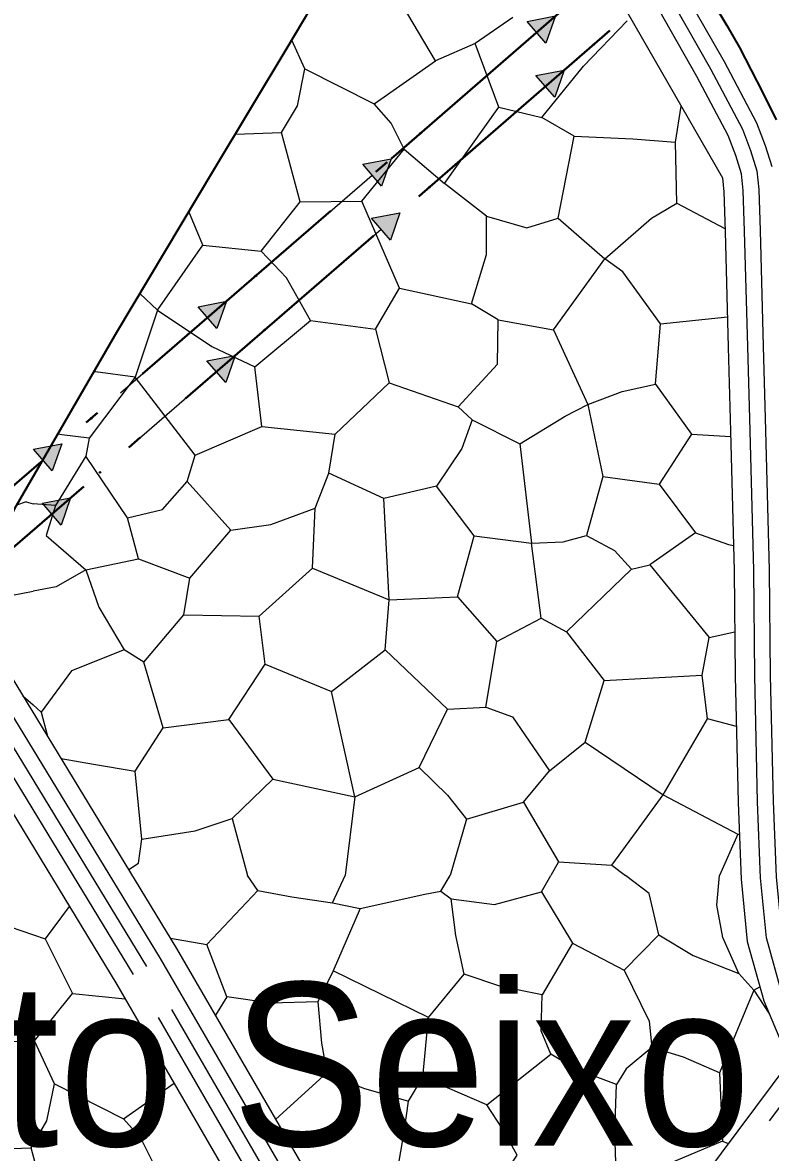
# Model space of a CAD drawing. Extents: x -64005 to -55000, y -89025 to -80000.
# Drawn here: x -61356 to -60875, y -82897 to -82170 of the extents above; entities that cross this region are included whole.
import ezdxf
from ezdxf.enums import TextEntityAlignment as Align

# ---------------------------------------------------------------- set-up
doc = ezdxf.new("R2010")
doc.units = 0
doc.header["$LTSCALE"] = 32
doc.linetypes.add('DOT_DASHED', pattern=[7.7, 5, -1.2, 0.3, -1.2])
doc.linetypes.add('LONG_DASHED', pattern=[7.5, 6, -1.5])
for name, color, linetype, lineweight in [('18', 7, 'Continuous', 25), ('19', 7, 'Continuous', 25), ('39', 7, 'LONG_DASHED', 25), ('6', 7, 'Continuous', 25), ('8', 7, 'Continuous', 25)]:
    doc.layers.add(name, color=color, linetype=linetype, lineweight=lineweight)
doc.layers.add('46', color=7, linetype='Continuous')

msp = doc.modelspace()

# ---------------------------------------------------------------- hatches: boundary and pattern name
at = {"layer": '18'}
for points in [[(-61031.32, -82169.52), (-61013.16, -82165.98), (-61019.18, -82183.48)], [(-61025.61, -82204.31), (-61007.45, -82200.77), (-61013.47, -82218.27)], [(-61136.97, -82261.35), (-61118.8, -82257.86), (-61124.86, -82275.34)], [(-61131.28, -82296.1), (-61113.11, -82292.61), (-61119.17, -82310.09)], [(-61242.83, -82352.96), (-61224.66, -82349.48), (-61230.72, -82366.95)], [(-61237.14, -82387.72), (-61218.97, -82384.23), (-61225.03, -82401.71)], [(-61348.69, -82444.58), (-61330.52, -82441.09), (-61336.58, -82458.57)], [(-61343, -82479.34), (-61324.83, -82475.85), (-61330.89, -82493.33)]]:
    msp.add_hatch(color=256, dxfattribs=at).paths.add_polyline_path(points)

# ---------------------------------------------------------------- linework, layer by layer
for p, q in [((-61081.07, -82225.05), (-61025.25, -82176.5)), ((-61075.36, -82259.84), (-61019.54, -82211.29)), ((-61186.85, -82316.76), (-61130.91, -82268.34)), ((-61181.17, -82351.51), (-61125.23, -82303.1)), ((-61292.71, -82408.37), (-61236.77, -82359.96)), ((-61287.03, -82443.13), (-61231.09, -82394.71)), ((-61398.57, -82499.99), (-61342.63, -82451.58)), ((-61392.89, -82534.74), (-61336.95, -82486.33))]:
    msp.add_line(p, q, dxfattribs=at)
at = {"layer": '18', "linetype": 'DOT_DASHED', "lineweight": 40}
for points in [[(-62477.87, -83403.87), (-62367.98, -83378.64), (-62216.73, -83247.74), (-62089.34, -83137.49), (-61996.3, -83056.97), (-61098.84, -82280.26), (-60868.7, -82080.1), (-60312.19, -81596.09), (-60219.71, -81521.05), (-59047.52, -80569.92), (-58561.43, -80162.65), (-58367.89, -80000.48)], [(-62504.64, -83341.78), (-62247.39, -83226.15), (-62239.3, -83222.48), (-62226.91, -83216.87), (-62023.78, -83041.07), (-61118.5, -82257.6), (-60888.39, -82057.46), (-60331.49, -81573.12), (-59784.07, -81124.16), (-59559.17, -80826.16), (-59559.05, -80755.05), (-59556.19, -80635.98), (-59694.59, -80228.4), (-59810.95, -80144.91), (-59929.04, -80078.55)]]:
    msp.add_lwpolyline(points, dxfattribs=at)
at = {"layer": '18'}
for points in [[(-61031.32, -82169.52), (-61013.16, -82165.98), (-61019.18, -82183.48)], [(-61025.61, -82204.31), (-61007.45, -82200.77), (-61013.47, -82218.27)], [(-61136.97, -82261.35), (-61118.8, -82257.86), (-61124.86, -82275.34)], [(-61131.28, -82296.1), (-61113.11, -82292.61), (-61119.17, -82310.09)], [(-61242.83, -82352.96), (-61224.66, -82349.48), (-61230.72, -82366.95)], [(-61237.14, -82387.72), (-61218.97, -82384.23), (-61225.03, -82401.71)], [(-61348.69, -82444.58), (-61330.52, -82441.09), (-61336.58, -82458.57)], [(-61343, -82479.34), (-61324.83, -82475.85), (-61330.89, -82493.33)]]:
    msp.add_lwpolyline(points, close=True, dxfattribs=at)
for centre in [(-60988.59, -82184.37), (-61099.94, -82241.45), (-61094.22, -82276.24), (-61205.76, -82333.12), (-61200.07, -82367.87), (-61311.62, -82424.73), (-61305.93, -82459.49)]:
    msp.add_circle(centre, 0.5, dxfattribs=at)
at = {"layer": '19'}
for p, q in [((-60935.06, -82286.41), (-60904.11, -82302.63)), ((-60945.63, -82363.95), (-60902.5, -82359.36)), ((-61353.48, -82478.5), (-61359.57, -82480.62)), ((-61353.48, -82478.5), (-61348.89, -82479.66)), ((-61065.41, -82500.36), (-61028.42, -82504.93)), ((-61355.44, -82603.07), (-61348.89, -82608.94)), ((-61343.71, -82613.59), (-61339.63, -82629.05)), ((-60896.75, -82622.85), (-60915.26, -82617.99)), ((-61220.85, -82682.06), (-61194.87, -82656.77)), ((-61142.03, -82668.21), (-61148.29, -82718.73)), ((-60895.8, -82692.2), (-60894.8, -82692.07)), ((-61094.8, -82810.09), (-61156.06, -82779.9)), ((-61224.41, -82796.77), (-61231.71, -82808.42)), ((-60885.47, -82792.33), (-60881.67, -82790.26)), ((-60885.47, -82792.33), (-60875.82, -82807.21)), ((-61192.85, -82875.46), (-61160.06, -82845.62))]:
    msp.add_line(p, q, dxfattribs=at)
for points in [[(-61396.21, -82536.08), (-61386.67, -82527.75), (-61382.45, -82523.52), (-61379.96, -82520.43), (-61375.61, -82513.74), (-61371.87, -82506.55), (-61365.11, -82491.57), (-61359.61, -82480.69), (-61295.09, -82369.38), (-61232.81, -82264.84), (-61185.49, -82186.5), (-61160.13, -82143.38), (-61124.33, -82084.48), (-61089.4, -82025.88), (-61067.59, -81988.75), (-60905.76, -82270.09)], [(-61040.51, -82167), (-61064.73, -82183.74), (-61090.28, -82194.76), (-61118.9, -82146.29)], [(-61049.56, -82224.72), (-61021.82, -82231.33), (-60994.96, -82198.28), (-60966.98, -82169.2)], [(-61219.06, -82242.08), (-61189.15, -82241.03), (-61179.01, -82223.85), (-61174.18, -82200.05), (-61182.64, -82181.66)], [(-61110.33, -82251.6), (-61084.34, -82273.63), (-61049.56, -82224.72), (-61064.73, -82183.74)], [(-61174.18, -82200.05), (-61129.7, -82222.52), (-61090.28, -82194.76)], [(-61177.26, -82285.52), (-61137.62, -82285.08), (-61110.33, -82251.6), (-61118.69, -82234.86), (-61129.7, -82222.52)], [(-61001.12, -82243.22), (-60963.26, -82244.99), (-60935.96, -82247.19), (-60932.27, -82224)], [(-61057.49, -82294.77), (-61031.52, -82302.26), (-61011.26, -82296.1), (-61001.12, -82243.22), (-61021.82, -82231.33)], [(-61239.78, -82313.28), (-61202.36, -82317.25), (-61177.26, -82285.52), (-61189.15, -82241.03)], [(-61011.26, -82296.1), (-60981.31, -82322.09), (-60951.37, -82296.1), (-60935.06, -82286.41), (-60935.96, -82247.19)], [(-61113.41, -82341.03), (-61067.17, -82351.17), (-61057.49, -82319.44), (-61057.49, -82294.77), (-61084.34, -82273.63)], [(-60905.76, -82270.09), (-60904.85, -82279.06), (-60904.05, -82304.66), (-60901.95, -82378.89), (-60900.47, -82433.08), (-60898.15, -82522.74), (-60897.51, -82590.44), (-60895.6, -82671.67), (-60893.66, -82721.02), (-60889.76, -82761.12), (-60879.15, -82799.34), (-60866.03, -82830.33), (-60862.41, -82838.12)], [(-61170.65, -82361.74), (-61128.82, -82367.47), (-61113.41, -82341.03), (-61137.62, -82285.08)], [(-61268.85, -82355.14), (-61239.78, -82313.28), (-61248.86, -82291.77)], [(-61268.85, -82355.14), (-61234.06, -82378.48), (-61206.33, -82391.71), (-61170.65, -82361.74), (-61186.08, -82334.44), (-61202.36, -82317.25)], [(-61050.01, -82361.3), (-61014.33, -82367.91), (-60981.31, -82322.09)], [(-61014.33, -82367.91), (-60992.32, -82415.94), (-60970.3, -82407.56), (-60948.73, -82402.72), (-60945.63, -82363.95), (-60969.86, -82330.46), (-60981.31, -82322.09)], [(-61280.28, -82344.53), (-61268.85, -82355.14), (-61283.38, -82398.31), (-61308.92, -82394.79), (-61309.5, -82394.24)], [(-61128.82, -82367.47), (-61120.01, -82401.84), (-61075.54, -82417.26), (-61050.44, -82389.95), (-61050.01, -82361.3), (-61067.17, -82351.17)], [(-61244.64, -82448.52), (-61201.92, -82430.03), (-61206.33, -82391.71)], [(-61283.38, -82398.31), (-61312.87, -82437.51), (-61330.49, -82435.32), (-61333.09, -82434.93)], [(-61288.22, -82488.62), (-61265.77, -82483.34), (-61249.92, -82465.27), (-61244.64, -82448.52), (-61283.38, -82398.31)], [(-61201.92, -82430.03), (-61154.8, -82434.87), (-61120.01, -82401.84)], [(-60948.73, -82402.72), (-60925.61, -82434.87), (-60900.38, -82436.41)], [(-61075.54, -82417.26), (-61066.73, -82425.62), (-61035.9, -82441.04), (-61006.84, -82423.41), (-60992.32, -82415.94)], [(-60992.32, -82415.94), (-60982.62, -82462.19), (-60946.31, -82467.03)], [(-61066.73, -82425.62), (-61073.33, -82444.13), (-61089.62, -82468.36), (-61123.52, -82476.29), (-61158.75, -82459.99)], [(-61312.87, -82437.51), (-61315.08, -82448.98), (-61334.45, -82480.68), (-61348.89, -82479.66)], [(-61249.92, -82465.27), (-61221.72, -82496.55), (-61196.18, -82493.03), (-61167.57, -82482.45), (-61158.75, -82459.99), (-61154.8, -82434.87)], [(-60925.61, -82434.87), (-60946.31, -82467.03), (-60922.97, -82498.32), (-60901.84, -82505.81), (-60898.57, -82506.41)], [(-61035.9, -82441.04), (-61028.42, -82504.93), (-61008.16, -82504.04), (-60993.19, -82500.08)], [(-61315.08, -82522.12), (-61281.17, -82515.05), (-61288.22, -82488.62), (-61315.08, -82448.98)], [(-60982.62, -82462.19), (-60993.19, -82500.08), (-60975.14, -82509.77), (-60964.13, -82521.67), (-60952.48, -82519.03)], [(-61120.01, -82541.33), (-61075.97, -82539.56), (-61065.41, -82500.36), (-61089.62, -82468.36)], [(-61169.33, -82521.06), (-61120.01, -82541.33), (-61123.52, -82476.29)], [(-61334.45, -82480.68), (-61340.62, -82500.08), (-61315.08, -82522.12), (-61334.02, -82533.13), (-61348.89, -82535.95)], [(-61252.1, -82551.02), (-61203.67, -82551.9), (-61169.33, -82521.06), (-61167.57, -82482.45)], [(-61281.17, -82515.05), (-61248.15, -82527.4), (-61221.72, -82496.55)], [(-60922.97, -82498.32), (-60952.48, -82519.03), (-60914.17, -82565.73), (-60897.78, -82562.04)], [(-61075.97, -82539.56), (-61050.88, -82568.21), (-61022.26, -82553.23), (-61028.42, -82504.93)], [(-61315.08, -82522.12), (-61306.72, -82546.18), (-61290.43, -82573.5), (-61324.33, -82587.15), (-61343.71, -82613.59), (-61348.89, -82608.94)], [(-61277.66, -82581.42), (-61252.1, -82551.02), (-61248.15, -82527.4)], [(-61022.26, -82553.23), (-61005.96, -82562.04), (-60964.13, -82521.67)], [(-61389, -82529.78), (-61368.9, -82539.74), (-61348.89, -82535.95)], [(-61059.18, -83102.68), (-61144.1, -82959.58), (-61256.46, -82765.71), (-61396.21, -82536.08)], [(-61199.72, -82582.75), (-61157, -82600.37), (-61122.65, -82573.5), (-61120.01, -82541.33)], [(-61265.31, -82623.72), (-61223.06, -82618.44), (-61199.72, -82582.75), (-61203.67, -82551.9)], [(-61005.96, -82562.04), (-60981.75, -82593.32), (-60918.77, -82589.8), (-60914.17, -82565.73)], [(-61122.65, -82573.5), (-61082.59, -82611.82), (-61057.93, -82610.51), (-61050.88, -82568.21)], [(-61330.83, -82643.51), (-61310, -82647.06), (-61283.41, -82651.5), (-61265.31, -82623.72), (-61277.66, -82581.42), (-61290.43, -82573.5)], [(-61057.93, -82610.51), (-61040.75, -82616.68), (-61016.96, -82651.47), (-60994.08, -82632.97), (-60981.75, -82593.32)], [(-60994.08, -82632.97), (-60943.88, -82666.9), (-60915.26, -82617.99), (-60918.77, -82589.8)], [(-61223.06, -82618.44), (-61194.87, -82656.77), (-61142.03, -82668.21), (-61157, -82600.37)], [(-61142.03, -82668.21), (-61100.64, -82649.28), (-61082.59, -82611.82)], [(-61393.32, -82627.4), (-61295.17, -82788.69), (-61182.91, -82982.35), (-61088.01, -83142.3)], [(-61287.45, -82714.78), (-61281.17, -82710.7), (-61278.98, -82695.28), (-61283.41, -82651.5)], [(-61100.64, -82649.28), (-61082.59, -82667.09), (-61070.24, -82682.51), (-61080.76, -82718.73)], [(-61070.24, -82682.51), (-61033.7, -82671.49), (-61016.96, -82651.47)], [(-61033.7, -82671.49), (-61011.24, -82709.83), (-61016.17, -82718.73)], [(-60976.9, -82712.03), (-60961.05, -82690.44), (-60943.88, -82666.9)], [(-60943.88, -82666.9), (-60895.8, -82692.2), (-60907.66, -82718.73)], [(-61278.98, -82695.28), (-61244.64, -82689.99), (-61220.85, -82682.06), (-61211, -82718.73)], [(-61400.41, -82717), (-61378.84, -82746.53), (-61341.17, -82759.31)], [(-61011.24, -82709.83), (-60976.9, -82712.03), (-60968.06, -82718.73)], [(-61260.52, -82759.03), (-61237.28, -82763.01), (-61204.44, -82728.36), (-61211, -82718.73)], [(-61204.44, -82728.36), (-61182.69, -82732.38), (-61156.51, -82736.37), (-61148.29, -82718.73)], [(-61156.51, -82736.37), (-61138.75, -82739.92), (-61097.02, -82730.6), (-61086.82, -82728.83), (-61080.76, -82718.73)], [(-61086.82, -82728.83), (-61080.16, -82733.71), (-61052.18, -82737.26), (-61022.01, -82729.27), (-61016.17, -82718.73)], [(-60968.92, -82779.46), (-60946.73, -82756.8), (-60952.93, -82730.16), (-60968.06, -82718.73)], [(-60895.23, -82781.67), (-60905.45, -82758.58), (-60909.43, -82737.71), (-60907.66, -82718.73)], [(-61022.01, -82729.27), (-61002.04, -82762.13), (-61021.56, -82795.44), (-61048.19, -82790.11), (-61071.72, -82782.12), (-61077.05, -82757.24), (-61080.16, -82733.71)], [(-61325.68, -82738.55), (-61341.17, -82759.31), (-61323.56, -82794.55), (-61289.79, -82797.97)], [(-61138.75, -82739.92), (-61156.06, -82779.9), (-61165.83, -82799.88), (-61163.61, -82826.52), (-61160.06, -82845.62), (-61136.52, -82855.39), (-61107.67, -82863.82), (-61098.35, -82848.29), (-61094.8, -82810.09), (-61071.72, -82782.12)], [(-60946.73, -82756.8), (-60924.53, -82770.12), (-60895.23, -82781.67), (-60885.47, -82792.33), (-60907.68, -82845.62), (-60930.74, -82835.4), (-60951.16, -82829.19)], [(-61165.83, -82799.88), (-61196, -82800.77), (-61224.41, -82796.77), (-61237.28, -82763.01)], [(-61002.04, -82762.13), (-60968.92, -82779.46), (-60952.93, -82812.31), (-60951.16, -82829.19), (-60967.59, -82842.96), (-60973.8, -82853.16), (-60999.55, -82843.4), (-61015.97, -82833.64)], [(-61407.02, -82792.35), (-61392.49, -82826.28), (-61348.02, -82824.96), (-61323.56, -82794.55)], [(-61057.25, -82866.05), (-61015.97, -82833.64), (-61022.18, -82818.53), (-61021.56, -82795.44)], [(-61416.71, -82857.57), (-61387.64, -82895.02), (-61350.22, -82893.7), (-61340.08, -82876.52), (-61335.25, -82852.72), (-61348.02, -82824.96)], [(-60862.41, -82838.12), (-61029.03, -83061.24), (-61059.18, -83102.68)], [(-60907.68, -82845.62), (-60905.76, -82889.59), (-60901.95, -82891.07)], [(-61335.25, -82852.72), (-61290.77, -82875.19), (-61258.29, -82852.32)], [(-61115.67, -82914.89), (-61093.21, -82927.79), (-61065.69, -82940.22), (-61037.72, -82898.47), (-61047.04, -82881.6), (-61057.25, -82866.05), (-61098.35, -82848.29)], [(-60905.76, -82889.59), (-60943.94, -82905.57), (-60974.12, -82909.57), (-60975, -82883.82), (-60973.8, -82853.16)], [(-61160.01, -82932.12), (-61136.08, -82924.67), (-61115.67, -82914.89), (-61110.34, -82883.82), (-61107.67, -82863.82)], [(-61338.33, -82938.19), (-61298.69, -82937.75), (-61271.4, -82904.27), (-61279.76, -82887.53), (-61290.77, -82875.19)], [(-61400.85, -82965.95), (-61363.43, -82969.92), (-61338.33, -82938.19), (-61350.22, -82893.7)]]:
    msp.add_lwpolyline(points, dxfattribs=at)
at = {"layer": '39'}
for points in [[(-61127.56, -81895.67), (-61108.62, -81900.95), (-61095.29, -81908.66), (-61089.37, -81915.1), (-61065.57, -81949.32), (-61032.51, -82002.2), (-60988.01, -82073.05), (-60938.06, -82156.74), (-60913.43, -82200.1), (-60892.93, -82238.81), (-60887.62, -82252.51), (-60883.6, -82265.58), (-60882.39, -82277.58), (-60881.56, -82303.99), (-60879.45, -82378.25), (-60877.96, -82432.48), (-60875.65, -82522.33), (-60875.01, -82590.07), (-60873.11, -82670.97), (-60871.2, -82719.49), (-60867.55, -82756.99), (-60857.86, -82791.91), (-60845.46, -82821.19), (-60836.35, -82840.82)], [(-61061.1, -83143.56), (-61163.5, -82970.97), (-61275.81, -82777.2), (-61374.08, -82615.73)], [(-61061.1, -83143.56), (-61010.92, -83074.59), (-60836.35, -82840.82)]]:
    msp.add_lwpolyline(points, dxfattribs=at)
at = {"layer": '6', "lineweight": 35}
for points in [[(-61401.85, -82541.01), (-61386.67, -82527.75), (-61382.45, -82523.52), (-61379.96, -82520.43), (-61375.61, -82513.74), (-61371.87, -82506.55), (-61365.11, -82491.57), (-61359.61, -82480.69), (-61295.09, -82369.38), (-61232.81, -82264.84), (-61185.49, -82186.5), (-61160.13, -82143.38), (-61124.33, -82084.48), (-61089.4, -82025.88), (-61042.06, -81945.29)], [(-60946.82, -82098.55), (-60902.87, -82172.08), (-60894.86, -82186.37), (-60879.76, -82215.47), (-60871.1, -82232.77)]]:
    msp.add_lwpolyline(points, dxfattribs=at)
at = {"layer": '8'}
for points in [[(-61125.37, -81885.91), (-61104.71, -81891.66), (-61089.98, -81899.66), (-61081.55, -81908.84), (-61057.22, -81943.81), (-61024.04, -81996.89), (-60979.48, -82067.83), (-60929.42, -82151.71), (-60904.66, -82195.28), (-60883.82, -82234.64), (-60878.17, -82249.23), (-60873.97, -82262.87)], [(-61369.37, -82603.83), (-61360.87, -82618.21), (-61267.21, -82772.09), (-61154.87, -82965.91), (-61060.25, -83125.4)]]:
    msp.add_lwpolyline(points, dxfattribs=at)
at = {"layer": '8', "linetype": 'LONG_DASHED'}
for points in [[(-60847.93, -82839.62), (-60854.6, -82825.25), (-60867.32, -82795.21), (-60877.42, -82758.83), (-60881.18, -82720.17), (-60883.11, -82671.28), (-60885.01, -82590.23), (-60885.65, -82522.51), (-60887.96, -82432.75), (-60889.45, -82378.53), (-60891.56, -82304.29), (-60892.37, -82278.24), (-60893.44, -82267.57), (-60893.47, -82267.41), (-60897.07, -82255.79), (-60902.04, -82242.97), (-60922.2, -82204.91), (-60946.7, -82161.77)], [(-61073.06, -83143), (-61172.13, -82976.03), (-61284.41, -82782.31), (-61382.76, -82620.69)], [(-61060.25, -83125.4), (-61018.97, -83068.66), (-60847.93, -82839.62)]]:
    msp.add_lwpolyline(points, dxfattribs=at)

# ---------------------------------------------------------------- texts
at = {"layer": '46', "width": 0.95}
msp.add_text('Porto Seixo', height=105, rotation=0.007, dxfattribs=at).set_placement((-61232.22, -82892.54), align=Align.CENTER)

doc.saveas('drawing.dxf')
